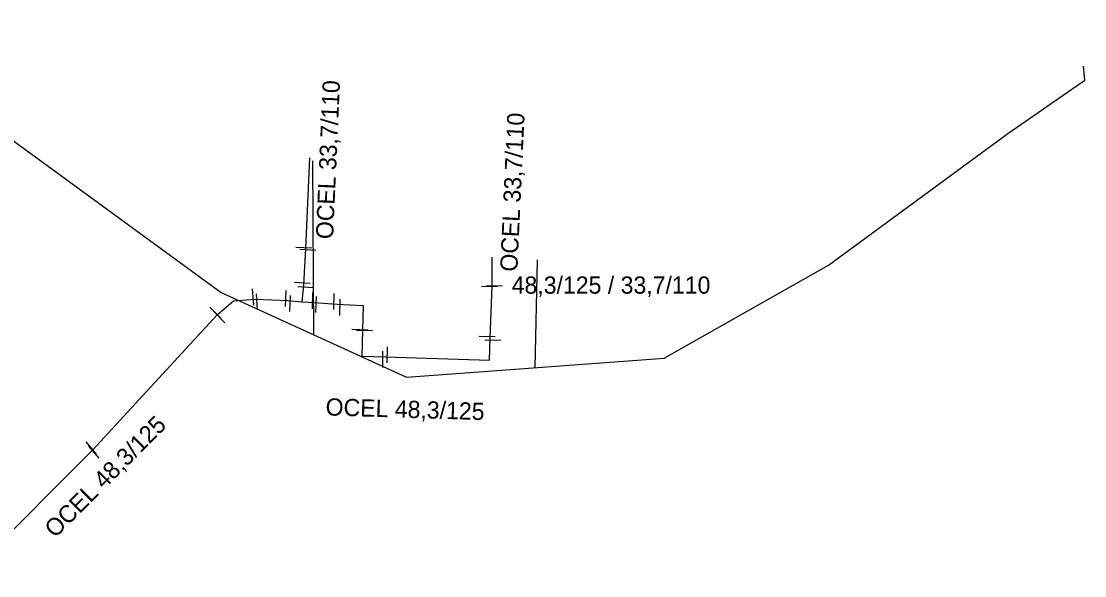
# Model space of a CAD drawing. Extents: x -642943 to -623314, y -1138561 to -1113539.
# Drawn here: x -641561.54 to -641515.27, y -1115254.35 to -1115230.24 of the extents above; entities that cross this region are included whole.
import ezdxf

# ---------------------------------------------------------------- set-up
doc = ezdxf.new("R2010")
doc.units = 0
for name, color, linetype in [('horkovod dimenze', 7, 'Continuous'), ('horkovod předisol', 7, 'Continuous'), ('horkovod sváry', 7, 'Continuous'), ('horkovod trasa', 7, 'Continuous'), ('horkovod zrušený', 7, 'Continuous')]:
    doc.layers.add(name, color=color, linetype=linetype)

# ---------------------------------------------------------------- blocks, each defined once
blk = doc.blocks.new('SPH_2')
at = {"layer": 'horkovod sváry'}
blk.add_line((-0.0001, -0.0349), (0.0001, 0.0349), dxfattribs=at)
blk = doc.blocks.new('SPH')
at = {"layer": 'horkovod sváry'}
blk.add_line((0, -0.035), (0, 0.035), dxfattribs=at)
blk = doc.blocks.new('SPH_1')
at = {"layer": 'horkovod sváry'}
blk.add_line((0.0001, -0.035), (-0.0001, 0.035), dxfattribs=at)

msp = doc.modelspace()

# ---------------------------------------------------------------- linework, layer by layer
at = {"layer": 'horkovod předisol'}
for points in [[(-641549.32, -1115242.447), (-641549.242, -1115241.697), (-641549.155, -1115240.116), (-641548.981, -1115236.18)], [(-641549.32, -1115242.447), (-641548.788, -1115242.466), (-641547.789, -1115242.545), (-641546.661, -1115242.596), (-641546.695, -1115243.674), (-641546.723, -1115244.806), (-641545.697, -1115244.832), (-641541.171, -1115244.976), (-641541.14, -1115244.01), (-641541.05, -1115241.763), (-641541.05, -1115240.494)], [(-641567.044, -1115254.309), (-641566.933, -1115254.232), (-641564.862, -1115254.333), (-641563.975, -1115254.352), (-641563.212, -1115253.667), (-641558.434, -1115248.889), (-641553.01, -1115243.008), (-641552.302, -1115242.398), (-641551.362, -1115242.328), (-641549.937, -1115242.386), (-641549.32, -1115242.447)]]:
    msp.add_lwpolyline(points, dxfattribs=at)
at = {"layer": 'horkovod trasa'}
for points in [[(-641549.32, -1115242.447), (-641549.242, -1115241.697), (-641549.155, -1115240.116), (-641548.981, -1115236.18)], [(-641549.32, -1115242.447), (-641548.788, -1115242.466), (-641547.789, -1115242.545), (-641546.661, -1115242.596), (-641546.695, -1115243.674), (-641546.723, -1115244.806), (-641545.697, -1115244.832), (-641541.171, -1115244.976), (-641541.14, -1115244.01), (-641541.05, -1115241.763), (-641541.05, -1115240.494)], [(-641567.044, -1115254.309), (-641566.933, -1115254.232), (-641564.862, -1115254.333), (-641563.975, -1115254.352), (-641563.212, -1115253.667), (-641558.434, -1115248.889), (-641553.01, -1115243.008), (-641552.302, -1115242.398), (-641551.362, -1115242.328), (-641549.937, -1115242.386), (-641549.32, -1115242.447)]]:
    msp.add_lwpolyline(points, dxfattribs=at)
at = {"layer": 'horkovod zrušený'}
for p, q in [((-641569.016, -1115230.241), (-641552.837, -1115242.03)), ((-641515.268, -1115232.796), (-641515.328, -1115232.191)), ((-641518.62, -1115235.117), (-641515.268, -1115232.796)), ((-641526.422, -1115240.845), (-641518.62, -1115235.117)), ((-641548.808, -1115243.875), (-641548.858, -1115236.303)), ((-641539.175, -1115245.308), (-641539.083, -1115240.619)), ((-641533.571, -1115244.895), (-641526.422, -1115240.845)), ((-641552.837, -1115242.03), (-641544.779, -1115245.72)), ((-641544.779, -1115245.72), (-641533.571, -1115244.895))]:
    msp.add_line(p, q, dxfattribs=at)

# ---------------------------------------------------------------- block references
at = {"layer": 'horkovod sváry'}
for name, p, xscale, yscale, rotation in [('SPH_1', (-641549.24, -1115240.081), 9.99999795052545, 9.999997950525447, -92.61693056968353), ('SPH_1', (-641549.07, -1115240.171), 10.000004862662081, 10.000004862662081, -92.83649085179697), ('SPH', (-641551.45, -1115242.231), 10.000018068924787, 10.00001806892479, 5.130562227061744), ('SPH_2', (-641550.03, -1115242.291), 9.999978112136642, 9.999978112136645, -1.8132446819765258), ('SPH_2', (-641549.32, -1115241.611), 10.00001170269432, 10.000011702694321, -93.1635061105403), ('SPH_2', (-641549.15, -1115241.811), 10.000008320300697, 10.000008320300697, 86.19176411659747), ('SPH_2', (-641541.16, -1115241.781), 10.000010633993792, 10.000010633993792, 89.41408725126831), ('SPH_2', (-641540.95, -1115241.741), 10.000022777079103, 10.000022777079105, -91.04166062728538), ('SPH_2', (-641551.28, -1115242.441), 10.000017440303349, 10.000017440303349, 4.422401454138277), ('SPH_2', (-641549.84, -1115242.511), 10.000006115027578, 10.000006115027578, -2.1210470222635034), ('SPH_2', (-641548.86, -1115242.391), 9.999983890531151, 9.999983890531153, -1.6277303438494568), ('SPH_1', (-641548.71, -1115242.561), 9.999987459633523, 9.999987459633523, -2.495950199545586), ('SPH_2', (-641547.93, -1115242.431), 10.00001469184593, 10.000014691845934, -1.949648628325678), ('SPH_2', (-641547.67, -1115242.681), 9.999982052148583, 9.999982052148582, -0.9674816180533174), ('SPH_2', (-641553.08, -1115242.921), 9.999987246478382, 9.999987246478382, 45.490898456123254), ('SPH_2', (-641552.93, -1115243.101), 10.000005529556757, 10.000005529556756, 44.87680536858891), ('SPH', (-641546.8, -1115243.651), 9.99998052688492, 9.99998052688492, -92.42037649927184), ('SPH_2', (-641546.6, -1115243.681), 9.999997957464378, 9.999997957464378, -91.71287496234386), ('SPH_2', (-641541.26, -1115243.941), 10.000001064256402, 10.000001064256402, -91.50441769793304), ('SPH_2', (-641541.02, -1115244.101), 9.99998464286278, 9.99998464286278, -91.79749417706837), ('SPH_2', (-641558.49, -1115248.801), 10.000005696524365, 10.000005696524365, 39.522615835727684), ('SPH_2', (-641558.37, -1115248.981), 9.99997224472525, 9.999972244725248, 40.66536585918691)]:
    msp.add_blockref(name, p, dxfattribs=dict(at, xscale=xscale, yscale=yscale, rotation=rotation))
at = {"layer": 'horkovod sváry', "xscale": 10, "yscale": 10}
for p in [(-641545.81, -1115244.941), (-641545.61, -1115244.751)]:
    msp.add_blockref('SPH_2', p, dxfattribs=at)

# ---------------------------------------------------------------- texts
at = {"layer": 'horkovod dimenze'}
for s, rotation, p in [('OCEL 33,7/110', 87.4747, (-641547.971, -1115239.729)), ('OCEL 33,7/110', 87.3493, (-641539.956, -1115241.142)), ('OCEL 48,3/125', 358.2829, (-641548.303, -1115247.379)), ('OCEL 48,3/125', 44.9398, (-641560.068, -1115252.742))]:
    msp.add_text(s, height=0.75, rotation=rotation, dxfattribs=at).set_placement(p)
msp.add_text('48,3/125 / 33,7/110', height=0.75, dxfattribs=at).set_placement((-641540.199, -1115242.087))

doc.saveas('drawing.dxf')
